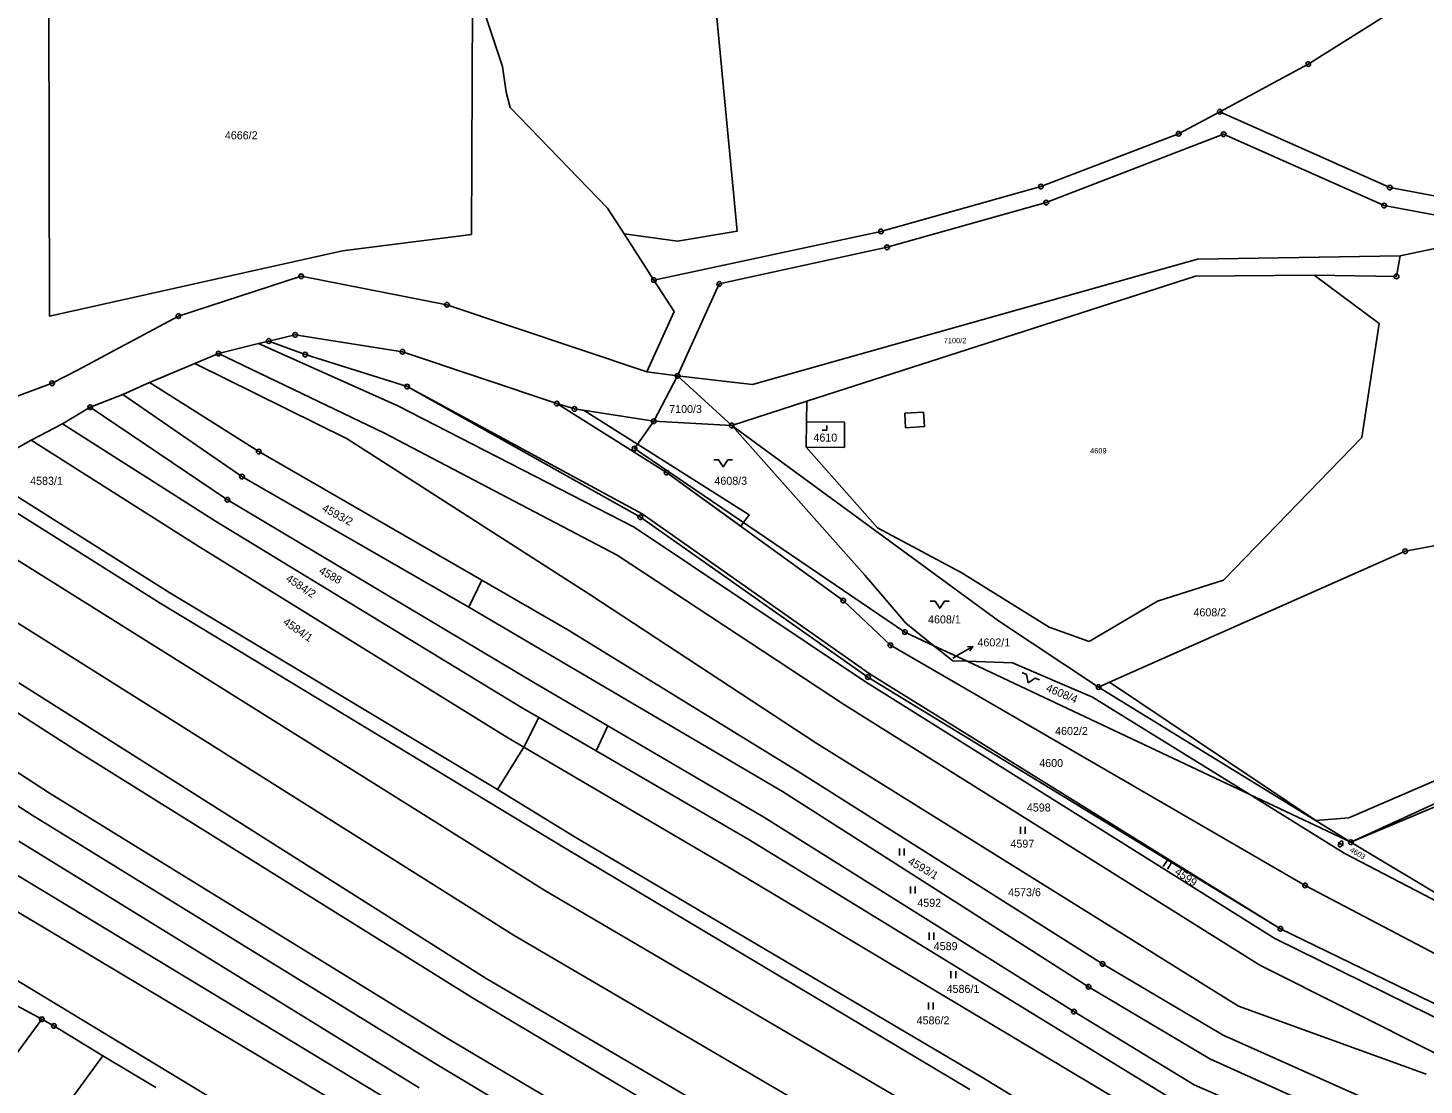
# Model space of a CAD drawing. Extents: x -593183 to -588034, y -1130415 to -1124994.
# Drawn here: x -589412.8 to -589116.2, y -1128394.3 to -1128169.7 of the extents above; entities that cross this region are included whole.
import ezdxf

# ---------------------------------------------------------------- set-up
doc = ezdxf.new("R2010")
doc.units = 0
for name, color, linetype in [('Vrstva 1', 7, 'Continuous'), ('Vrstva 16', 7, 'Continuous'), ('Vrstva 18', 7, 'Continuous'), ('Vrstva 19', 7, 'Continuous'), ('Vrstva 24', 7, 'Continuous'), ('Vrstva 25', 7, 'Continuous'), ('Vrstva 27', 7, 'Continuous'), ('Vrstva 4', 7, 'Continuous')]:
    doc.layers.add(name, color=color, linetype=linetype)

msp = doc.modelspace()

# ---------------------------------------------------------------- linework, layer by layer
at = {"layer": 'Vrstva 1'}
for p, q in [((-589140.77, -1128177.36), (-589094.28, -1128148.16)), ((-589408.37, -1128164.38), (-589408.25, -1128230.91)), ((-589318.55, -1128213.56), (-589318.38, -1128164.69)), ((-589316.64, -1128163.85), (-589312.01, -1128177.87)), ((-589311.17, -1128183.31), (-589312.01, -1128177.87)), ((-589159.59, -1128187.47), (-589140.77, -1128177.36)), ((-589310.33, -1128186.6), (-589311.17, -1128183.31)), ((-589310.33, -1128186.6), (-589289.66, -1128208)), ((-589168.31, -1128192.16), (-589159.59, -1128187.47)), ((-589123.45, -1128203.59), (-589159.59, -1128187.47)), ((-589197.57, -1128203.38), (-589168.31, -1128192.16)), ((-589196.43, -1128206.78), (-589158.75, -1128192.26)), ((-589158.75, -1128192.26), (-589124.66, -1128207.43)), ((-589231.56, -1128212.91), (-589197.57, -1128203.38)), ((-589104.71, -1128207.1), (-589123.45, -1128203.59)), ((-589230.28, -1128216.29), (-589196.43, -1128206.78)), ((-589289.66, -1128208), (-589286.16, -1128213.42)), ((-589124.66, -1128207.43), (-589105.18, -1128211.08)), ((-589345.96, -1128217.05), (-589318.55, -1128213.56)), ((-589286.16, -1128213.42), (-589279.82, -1128223.26)), ((-589279.82, -1128223.26), (-589231.56, -1128212.91)), ((-589107.12, -1128215.14), (-589121.22, -1128218.13)), ((-589408.25, -1128230.91), (-589345.96, -1128217.05)), ((-589265.92, -1128224.08), (-589230.28, -1128216.29)), ((-589164.34, -1128218.83), (-589121.22, -1128218.13)), ((-589121.22, -1128218.13), (-589122, -1128222.48)), ((-589236.24, -1128239.04), (-589164.34, -1128218.83)), ((-589354.78, -1128222.42), (-589380.85, -1128230.89)), ((-589323.77, -1128228.49), (-589354.78, -1128222.42)), ((-589279.82, -1128223.26), (-589275.5, -1128229.95)), ((-589274.78, -1128243.59), (-589265.92, -1128224.08)), ((-589247.29, -1128249), (-589164.75, -1128222.43)), ((-589164.75, -1128222.43), (-589139.54, -1128222.19)), ((-589139.54, -1128222.19), (-589125.68, -1128232.46)), ((-589139.54, -1128222.19), (-589122, -1128222.48)), ((-589281.3, -1128242.74), (-589323.77, -1128228.49)), ((-589275.5, -1128229.95), (-589281.3, -1128242.74)), ((-589380.85, -1128230.89), (-589395.44, -1128238.73)), ((-589125.68, -1128232.46), (-589129.41, -1128256.68)), ((-589363.84, -1128236.74), (-589361.64, -1128236.19)), ((-589361.64, -1128236.19), (-589356.05, -1128234.88)), ((-589361.64, -1128236.19), (-589353.9, -1128239.08)), ((-589356.05, -1128234.88), (-589333.24, -1128238.46)), ((-589395.44, -1128238.73), (-589402.14, -1128242.29)), ((-589377.38, -1128240.99), (-589372.29, -1128238.87)), ((-589372.29, -1128238.87), (-589363.84, -1128236.74)), ((-589337.04, -1128255.8), (-589372.29, -1128238.87)), ((-589334.21, -1128249.93), (-589363.84, -1128236.74)), ((-589353.9, -1128239.08), (-589332.26, -1128245.88)), ((-589333.24, -1128238.46), (-589300.46, -1128249.49)), ((-589258.84, -1128245.46), (-589236.24, -1128239.04)), ((-589402.14, -1128242.29), (-589407.69, -1128245.18)), ((-589386.96, -1128245.03), (-589377.38, -1128240.99)), ((-589377.38, -1128240.99), (-589344.96, -1128256.95)), ((-589415.24, -1128247.97), (-589407.69, -1128245.18)), ((-589392.64, -1128247.58), (-589386.96, -1128245.03)), ((-589386.96, -1128245.03), (-589363.76, -1128259.69)), ((-589281.3, -1128242.74), (-589274.78, -1128243.59)), ((-589279.85, -1128253.25), (-589274.78, -1128243.59)), ((-589274.78, -1128243.59), (-589258.84, -1128245.46)), ((-589274.78, -1128243.59), (-589263.27, -1128254.14)), ((-589392.64, -1128247.58), (-589399.56, -1128250.25)), ((-589367.33, -1128264.98), (-589392.64, -1128247.58)), ((-589332.26, -1128245.88), (-589282.69, -1128273.63)), ((-589399.56, -1128250.25), (-589405.45, -1128253.79)), ((-589399.56, -1128250.25), (-589370.41, -1128269.92)), ((-589334.21, -1128249.93), (-589283.98, -1128275.73)), ((-589277.1, -1128264.15), (-589300.46, -1128249.49)), ((-589300.46, -1128249.49), (-589296.71, -1128250.62)), ((-589296.71, -1128250.62), (-589279.85, -1128253.25)), ((-589263.27, -1128254.14), (-589247.29, -1128249)), ((-589247.29, -1128249), (-589247.36, -1128253.35)), ((-589405.45, -1128253.79), (-589412.12, -1128257.29)), ((-589405.45, -1128253.79), (-589372.99, -1128274.46)), ((-589279.85, -1128253.25), (-589283.9, -1128259.03)), ((-589263.27, -1128254.14), (-589279.85, -1128253.25)), ((-589263.27, -1128254.14), (-589235.01, -1128285.94)), ((-589206.56, -1128295.67), (-589263.27, -1128254.14)), ((-589247.45, -1128258.74), (-589247.36, -1128253.35)), ((-589247.36, -1128253.35), (-589239.28, -1128253.44)), ((-589239.28, -1128253.44), (-589239.34, -1128258.83)), ((-589344.96, -1128256.95), (-589293.21, -1128290.17)), ((-589287.64, -1128281.68), (-589337.04, -1128255.8)), ((-589129.41, -1128256.68), (-589158.77, -1128287.01)), ((-589412.12, -1128257.29), (-589421.14, -1128262.31)), ((-589376.52, -1128279.87), (-589412.12, -1128257.29)), ((-589363.76, -1128259.69), (-589316.36, -1128286.99)), ((-589226.47, -1128298.02), (-589283.9, -1128259.03)), ((-589239.34, -1128258.83), (-589247.45, -1128258.74)), ((-589232.32, -1128275.89), (-589247.45, -1128258.74)), ((-589302.98, -1128352.92), (-589441.63, -1128266.07)), ((-589367.33, -1128264.98), (-589319.13, -1128292.76)), ((-589239.58, -1128291.33), (-589277.1, -1128264.15)), ((-589415.29, -1128269.09), (-589382.65, -1128289.66)), ((-589416.89, -1128271.63), (-589384.7, -1128291.87)), ((-589305.34, -1128308.71), (-589370.41, -1128269.92)), ((-589309.47, -1128362.52), (-589449.5, -1128274.42)), ((-589372.99, -1128274.46), (-589307.92, -1128314.07)), ((-589282.69, -1128273.63), (-589234.32, -1128307.6)), ((-589283.98, -1128275.73), (-589235.03, -1128308.44)), ((-589214.49, -1128285.39), (-589232.32, -1128275.89)), ((-589311.08, -1128320.37), (-589376.52, -1128279.87)), ((-589120.19, -1128280.84), (-589183, -1128308.66)), ((-589120.19, -1128280.84), (-589105.89, -1128278.19)), ((-589239.28, -1128313.46), (-589287.64, -1128281.68)), ((-589235.01, -1128285.94), (-589226.27, -1128296.15)), ((-589195.83, -1128297.01), (-589214.49, -1128285.39)), ((-589382.65, -1128289.66), (-589313.03, -1128331.49)), ((-589316.36, -1128286.99), (-589319.13, -1128292.76)), ((-589298.07, -1128297.57), (-589316.36, -1128286.99)), ((-589158.77, -1128287.01), (-589172.8, -1128291.46)), ((-589384.7, -1128291.87), (-589298.45, -1128344.04)), ((-589319.13, -1128292.76), (-589252.47, -1128331.91)), ((-589293.21, -1128290.17), (-589245.21, -1128321.73)), ((-589229.56, -1128300.83), (-589239.58, -1128291.33)), ((-589172.8, -1128291.46), (-589187.34, -1128300.01)), ((-589185.34, -1128309.7), (-589206.56, -1128295.67)), ((-589444.44, -1128296.35), (-589402.69, -1128323.1)), ((-589249.36, -1128327.52), (-589298.07, -1128297.57)), ((-589220.31, -1128300.92), (-589226.47, -1128298.02)), ((-589226.27, -1128296.15), (-589220.31, -1128300.92)), ((-589187.34, -1128300.01), (-589195.83, -1128297.01)), ((-589141.46, -1128351.85), (-589229.56, -1128300.83)), ((-589216.29, -1128304.14), (-589220.31, -1128300.92)), ((-589213.28, -1128304.23), (-589220.31, -1128300.92)), ((-589213.28, -1128304.23), (-589216.29, -1128304.14)), ((-589213.28, -1128304.23), (-589203.62, -1128304.53)), ((-589213.28, -1128304.23), (-589153.17, -1128332.55)), ((-589203.62, -1128304.53), (-589186.65, -1128311.83)), ((-589408.22, -1128332.26), (-589449.52, -1128305.43)), ((-589146.68, -1128361.04), (-589234.32, -1128307.6)), ((-589315.48, -1128371.61), (-589414.73, -1128308.8)), ((-589289.63, -1128317.91), (-589305.34, -1128308.71)), ((-589235.03, -1128308.44), (-589147.87, -1128363.15)), ((-589183, -1128308.66), (-589185.34, -1128309.7)), ((-589185.34, -1128309.7), (-589131.71, -1128342.66)), ((-589139.19, -1128338.05), (-589183, -1128308.66)), ((-589453.19, -1128310.67), (-589411.92, -1128336.9)), ((-589151.05, -1128368.81), (-589239.28, -1128313.46)), ((-589186.65, -1128311.83), (-589153.17, -1128332.55)), ((-589307.92, -1128314.07), (-589304.29, -1128316.18)), ((-589304.29, -1128316.18), (-589307.46, -1128322.49)), ((-589304.29, -1128316.18), (-589292.1, -1128323.26)), ((-589289.63, -1128317.91), (-589292.1, -1128323.26)), ((-589256.43, -1128337.35), (-589289.63, -1128317.91)), ((-589132.15, -1128337.47), (-589090.42, -1128319.44)), ((-589075.06, -1128318.83), (-589131.71, -1128342.66)), ((-589307.46, -1128322.49), (-589313.03, -1128331.49)), ((-589307.46, -1128322.49), (-589311.08, -1128320.37)), ((-589263.95, -1128347.96), (-589307.46, -1128322.49)), ((-589245.21, -1128321.73), (-589155.62, -1128377.51)), ((-589318.34, -1128375.74), (-589402.69, -1128323.1)), ((-589292.1, -1128323.26), (-589259.78, -1128342.02)), ((-589184.48, -1128368.52), (-589249.36, -1128327.52)), ((-589323.5, -1128384.42), (-589408.22, -1128332.26)), ((-589313.03, -1128331.49), (-589296.52, -1128341.59)), ((-589252.47, -1128331.91), (-589187.44, -1128373.36)), ((-589133.12, -1128344.96), (-589153.17, -1128332.55)), ((-589153.17, -1128332.55), (-589131.71, -1128342.66)), ((-589326.65, -1128389.43), (-589411.92, -1128336.9)), ((-589342.57, -1128415.87), (-589470.54, -1128338.57)), ((-589190.55, -1128378.64), (-589256.43, -1128337.35)), ((-589139.19, -1128338.05), (-589132.15, -1128337.47)), ((-589329.65, -1128394.82), (-589414.77, -1128342.47)), ((-589296.52, -1128341.59), (-589210.12, -1128392.57)), ((-589167.47, -1128398.6), (-589259.78, -1128342.02)), ((-589109.61, -1128355.88), (-589131.71, -1128342.66)), ((-589212.67, -1128395.23), (-589298.45, -1128344.04)), ((-589106.29, -1128358.97), (-589133.12, -1128344.96)), ((-589417.78, -1128348.04), (-589332.6, -1128399.62)), ((-589170.39, -1128403.84), (-589263.95, -1128347.96)), ((-589104.82, -1128371.14), (-589141.46, -1128351.85)), ((-589335.83, -1128404.69), (-589420.86, -1128354.03)), ((-589217.37, -1128403.1), (-589302.98, -1128352.92)), ((-589108.94, -1128379.44), (-589146.68, -1128361.04)), ((-589223.64, -1128412.67), (-589309.47, -1128362.52)), ((-589147.87, -1128363.15), (-589110.2, -1128381.68)), ((-589158.87, -1128383.68), (-589184.48, -1128368.52)), ((-589113.52, -1128387.62), (-589151.05, -1128368.81)), ((-589228.7, -1128422.43), (-589315.48, -1128371.61)), ((-589422.45, -1128373.48), (-589409.87, -1128380.26)), ((-589231.43, -1128427.42), (-589318.34, -1128375.74)), ((-589187.44, -1128373.36), (-589161.7, -1128388.71)), ((-589165.03, -1128394.21), (-589190.55, -1128378.64)), ((-589155.62, -1128377.51), (-589115.72, -1128391.91)), ((-589409.87, -1128380.26), (-589445.1, -1128428.09)), ((-589409.87, -1128380.26), (-589407.28, -1128381.69)), ((-589407.28, -1128381.69), (-589396.88, -1128388.04)), ((-589236.37, -1128436), (-589323.5, -1128384.42)), ((-589120.31, -1128400.86), (-589158.87, -1128383.68)), ((-589396.88, -1128388.04), (-589477.61, -1128498.47)), ((-589385.62, -1128394.81), (-589396.88, -1128388.04)), ((-589239.78, -1128441.59), (-589326.65, -1128389.43)), ((-589161.7, -1128388.71), (-589133.55, -1128401.36)), ((-589210.12, -1128392.57), (-589181.81, -1128409.88)), ((-589135.69, -1128406.97), (-589165.03, -1128394.21))]:
    msp.add_line(p, q, dxfattribs=at)
msp.add_lwpolyline([(-589271.97, -1128109.54), (-589262.15, -1128212.88), (-589274.77, -1128215.01), (-589286.16, -1128213.42)], dxfattribs=at)
at = {"layer": 'Vrstva 16'}
msp.add_line((-589216.27, -1128303.57), (-589214.64, -1128302.6), dxfattribs=at)
at = {"layer": 'Vrstva 24'}
for centre, radius in [((-589140.77, -1128177.36), 0.5), ((-589140.77, -1128177.36), 0.0327), ((-589159.59, -1128187.47), 0.5), ((-589159.59, -1128187.47), 0.0327), ((-589168.31, -1128192.16), 0.5), ((-589158.75, -1128192.26), 0.5), ((-589168.31, -1128192.16), 0.0327), ((-589158.75, -1128192.26), 0.0327), ((-589197.57, -1128203.38), 0.5), ((-589197.57, -1128203.38), 0.0327), ((-589123.45, -1128203.59), 0.5), ((-589123.45, -1128203.59), 0.0327), ((-589196.43, -1128206.78), 0.5), ((-589196.43, -1128206.78), 0.0327), ((-589124.66, -1128207.43), 0.5), ((-589124.66, -1128207.43), 0.0327), ((-589231.56, -1128212.91), 0.5), ((-589231.56, -1128212.91), 0.0327), ((-589230.28, -1128216.29), 0.5), ((-589230.28, -1128216.29), 0.0327), ((-589354.78, -1128222.42), 0.5), ((-589354.78, -1128222.42), 0.0327), ((-589279.82, -1128223.26), 0.5), ((-589279.82, -1128223.26), 0.0327), ((-589265.92, -1128224.08), 0.5), ((-589265.92, -1128224.08), 0.0327), ((-589122, -1128222.48), 0.5), ((-589122, -1128222.48), 0.0327), ((-589380.85, -1128230.89), 0.5), ((-589323.77, -1128228.49), 0.5), ((-589323.77, -1128228.49), 0.0327), ((-589380.85, -1128230.89), 0.0327), ((-589361.64, -1128236.19), 0.5), ((-589361.64, -1128236.19), 0.0327), ((-589356.05, -1128234.88), 0.5), ((-589356.05, -1128234.88), 0.0327), ((-589372.29, -1128238.87), 0.5), ((-589372.29, -1128238.87), 0.0327), ((-589353.9, -1128239.08), 0.5), ((-589353.9, -1128239.08), 0.0327), ((-589333.24, -1128238.46), 0.5), ((-589333.24, -1128238.46), 0.0327), ((-589407.69, -1128245.18), 0.5), ((-589407.69, -1128245.18), 0.0327), ((-589274.78, -1128243.59), 0.5), ((-589274.78, -1128243.59), 0.0327), ((-589332.26, -1128245.88), 0.5), ((-589332.26, -1128245.88), 0.0327), ((-589399.56, -1128250.25), 0.5), ((-589399.56, -1128250.25), 0.0327), ((-589300.46, -1128249.49), 0.5), ((-589300.46, -1128249.49), 0.0327), ((-589296.71, -1128250.62), 0.5), ((-589296.71, -1128250.62), 0.0327), ((-589279.85, -1128253.25), 0.5), ((-589279.85, -1128253.25), 0.0327), ((-589263.27, -1128254.14), 0.5), ((-589263.27, -1128254.14), 0.0327), ((-589363.76, -1128259.69), 0.5), ((-589363.76, -1128259.69), 0.0327), ((-589283.9, -1128259.03), 0.5), ((-589283.9, -1128259.03), 0.0327), ((-589367.33, -1128264.98), 0.5), ((-589367.33, -1128264.98), 0.0327), ((-589277.1, -1128264.15), 0.5), ((-589277.1, -1128264.15), 0.0327), ((-589370.41, -1128269.92), 0.5), ((-589370.41, -1128269.92), 0.0327), ((-589282.69, -1128273.63), 0.5), ((-589282.69, -1128273.63), 0.0327), ((-589120.19, -1128280.84), 0.5), ((-589120.19, -1128280.84), 0.0327), ((-589239.58, -1128291.33), 0.5), ((-589239.58, -1128291.33), 0.0327), ((-589226.47, -1128298.02), 0.5), ((-589226.47, -1128298.02), 0.0327), ((-589229.56, -1128300.83), 0.5), ((-589229.56, -1128300.83), 0.0327), ((-589234.32, -1128307.6), 0.5), ((-589234.32, -1128307.6), 0.0327), ((-589185.34, -1128309.7), 0.5), ((-589185.34, -1128309.7), 0.0327), ((-589131.71, -1128342.66), 0.5), ((-589131.71, -1128342.66), 0.0327), ((-589141.46, -1128351.85), 0.5), ((-589141.46, -1128351.85), 0.0327), ((-589146.68, -1128361.04), 0.5), ((-589146.68, -1128361.04), 0.0327), ((-589184.48, -1128368.52), 0.5), ((-589184.48, -1128368.52), 0.0327), ((-589187.44, -1128373.36), 0.5), ((-589187.44, -1128373.36), 0.0327), ((-589190.55, -1128378.64), 0.5), ((-589190.55, -1128378.64), 0.0327), ((-589409.87, -1128380.26), 0.5), ((-589409.87, -1128380.26), 0.0327), ((-589407.28, -1128381.69), 0.5), ((-589407.28, -1128381.69), 0.0327)]:
    msp.add_circle(centre, radius, dxfattribs=at)
at = {"layer": 'Vrstva 25'}
for p, q in [((-589243.06, -1128255.12), (-589243.06, -1128254.12)), ((-589243.06, -1128255.12), (-589244.06, -1128255.12)), ((-589214.64, -1128302.6), (-589212.06, -1128301.07)), ((-589201.92, -1128339.42), (-589201.92, -1128340.92)), ((-589200.9, -1128340.92), (-589200.9, -1128339.42)), ((-589133.28, -1128343.35), (-589134.47, -1128342.72)), ((-589134.33, -1128343.17), (-589134.01, -1128342.58)), ((-589133.42, -1128342.89), (-589133.73, -1128343.48)), ((-589227.66, -1128343.97), (-589227.66, -1128345.47)), ((-589226.64, -1128345.47), (-589226.64, -1128343.97)), ((-589170.78, -1128346.54), (-589171.57, -1128347.82)), ((-589170.71, -1128348.36), (-589169.91, -1128347.09)), ((-589225.32, -1128352.09), (-589225.32, -1128353.59)), ((-589224.3, -1128353.59), (-589224.3, -1128352.09)), ((-589221.33, -1128361.88), (-589221.33, -1128363.38)), ((-589220.31, -1128363.38), (-589220.31, -1128361.88)), ((-589216.7, -1128370.03), (-589216.7, -1128371.53)), ((-589215.68, -1128371.53), (-589215.68, -1128370.03)), ((-589221.47, -1128376.69), (-589221.47, -1128378.19)), ((-589220.45, -1128378.19), (-589220.45, -1128376.69))]:
    msp.add_line(p, q, dxfattribs=at)
for points in [[(-589267.08, -1128261.41), (-589266.08, -1128261.41), (-589265.08, -1128262.91), (-589264.08, -1128261.41), (-589263.08, -1128261.41)], [(-589221.08, -1128291.46), (-589220.08, -1128291.46), (-589219.08, -1128292.96), (-589218.08, -1128291.46), (-589217.08, -1128291.46)], [(-589213.18, -1128301.15), (-589212.06, -1128301.07), (-589212.67, -1128302.01)], [(-589201.57, -1128306.64), (-589200.65, -1128307.02), (-589200.3, -1128308.79), (-589198.8, -1128307.79), (-589197.88, -1128308.18)]]:
    msp.add_lwpolyline(points, dxfattribs=at)
for centre, start, end in [((-589134.03, -1128343.33), 152.1192, 242.1192), ((-589133.72, -1128342.74), 62.1192, 152.1192), ((-589133.72, -1128342.74), 332.1192, 62.1192), ((-589134.03, -1128343.33), 242.1192, 332.1192)]:
    msp.add_arc(centre, 0.335, start, end, dxfattribs=at)
at = {"layer": 'Vrstva 27'}
for p, q in [((-589277.1, -1128264.15), (-589300.46, -1128249.49)), ((-589300.46, -1128249.49), (-589296.71, -1128250.62)), ((-589296.71, -1128250.62), (-589294.65, -1128250.94)), ((-589294.65, -1128250.94), (-589283.27, -1128258.13)), ((-589283.27, -1128258.13), (-589259.55, -1128273.13)), ((-589261.37, -1128275.55), (-589277.1, -1128264.15)), ((-589260.76, -1128274.74), (-589261.37, -1128275.55)), ((-589259.55, -1128273.13), (-589260.76, -1128274.74))]:
    msp.add_line(p, q, dxfattribs=at)
at = {"layer": 'Vrstva 4'}
for p, q in [((-589282.28, -1128272.94), (-589332.26, -1128245.88)), ((-589226.51, -1128251.51), (-589222.51, -1128251.3)), ((-589226.32, -1128254.65), (-589226.51, -1128251.51)), ((-589222.51, -1128251.3), (-589222.29, -1128254.36)), ((-589222.29, -1128254.36), (-589226.32, -1128254.65)), ((-589233.86, -1128306.95), (-589282.28, -1128272.94)), ((-589146.68, -1128361.04), (-589233.86, -1128306.95)), ((-589131.71, -1128342.66), (-589101.82, -1128328.96))]:
    msp.add_line(p, q, dxfattribs=at)

# ---------------------------------------------------------------- texts
at = {"layer": 'Vrstva 16'}
for s, p in [('4583/1', (-589412.34, -1128266.74)), ('4602/1', (-589211.06, -1128301.07))]:
    msp.add_text(s, height=1.7, dxfattribs=at).set_placement(p)
at = {"layer": 'Vrstva 18'}
for s, height, p in [('4666/2', 1.7, (-589370.97, -1128193.34)), ('7100/2', 1.14, (-589218.23, -1128236.66)), ('7100/3', 1.7, (-589276.56, -1128251.49)), ('4609', 1.14, (-589187.13, -1128260.08)), ('4608/3', 1.7, (-589266.95, -1128266.73)), ('4608/1', 1.7, (-589221.56, -1128296.19)), ('4608/2', 1.7, (-589165.16, -1128294.68)), ('4602/1', 0.1, (-589216.27, -1128303.57)), ('4602/2', 1.7, (-589194.56, -1128319.89)), ('4600', 1.7, (-589197.93, -1128326.7)), ('4598', 1.7, (-589200.56, -1128336.14)), ('4597', 1.7, (-589204.05, -1128343.83)), ('4592', 1.7, (-589223.83, -1128356.39)), ('4573/6', 1.7, (-589204.53, -1128354.14)), ('4589', 1.7, (-589220.35, -1128365.6)), ('4586/1', 1.7, (-589217.61, -1128374.68)), ('4586/2', 1.7, (-589223.98, -1128381.36))]:
    msp.add_text(s, height=height, dxfattribs=at).set_placement(p)
for s, height, rotation, p in [('4593/2', 1.7, 331.6767, (-589350.48, -1128272.2)), ('4584/2', 1.7, 326.6101, (-589358.17, -1128287.05)), ('4588', 1.7, 330.7512, (-589351.14, -1128285.44)), ('4584/1', 1.7, 325.4492, (-589358.76, -1128296.25)), ('4608/4', 1.7, 337.3621, (-589196.65, -1128310.52)), ('4593/1', 1.7, 329.598, (-589226.01, -1128347.18)), ('4603', 1.14, 330.343, (-589132.06, -1128344.64)), ('4599', 1.7, 325.0551, (-589169.3, -1128349.3))]:
    msp.add_text(s, height=height, rotation=rotation, dxfattribs=at).set_placement(p)
at = {"layer": 'Vrstva 19'}
msp.add_text('4610', height=1.7, dxfattribs=at).set_placement((-589245.91, -1128257.55))

doc.saveas('drawing.dxf')
